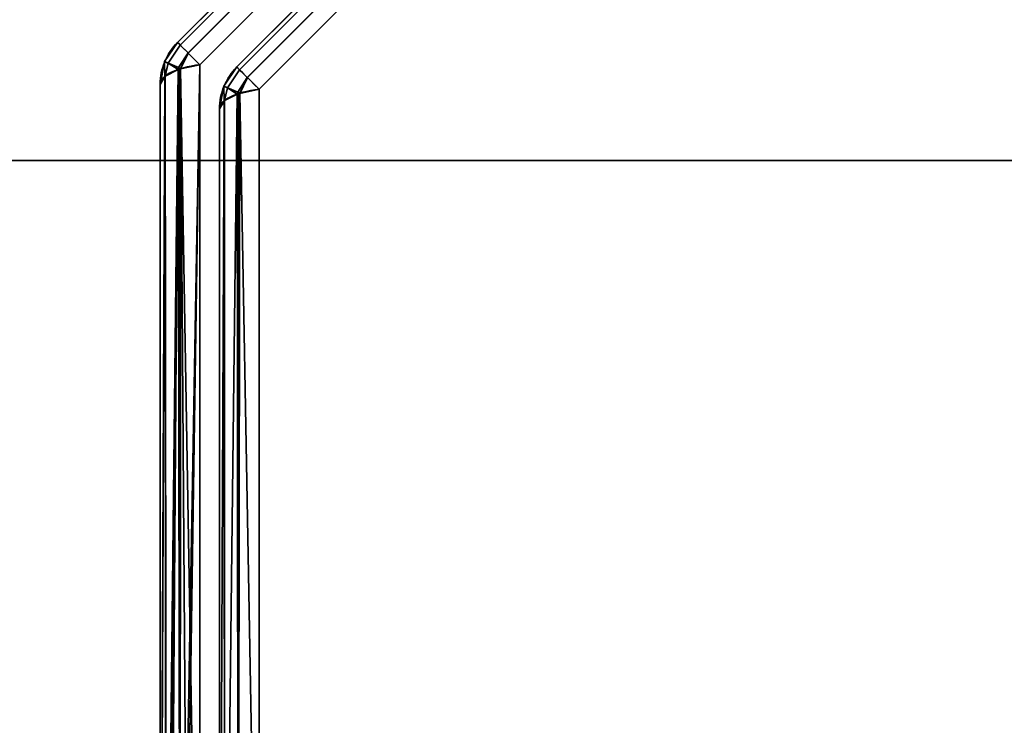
# Model space of a CAD drawing. Header units: millimetres. Extents: x -503 to 6703, y -110 to 193.
# Tile 295 of 656: x 1109 to 1120, y -21 to -12. Entities that reach past the tile are written whole.
import ezdxf

# ---------------------------------------------------------------- set-up
doc = ezdxf.new("R2010")
doc.units = ezdxf.units.MM
doc.layers.add('151', color=7, linetype='Continuous', true_color=0xffffff)

# ---------------------------------------------------------------- blocks, each defined once
blk = doc.blocks.new('UG_SURFACE_002')
at = {"layer": '151', "color": 252, "linetype": 'Continuous', "lineweight": 35}
for points in [[(2052.5, -14, 2212.25), (2052.5, 174.4, 2212.25), (947.5, 174.4, 2212.25), (947.5, -14, 2212.25)], [(1097.5, -14, 2062.25), (1097.5, 174.4, 2062.25), (1902.5, 174.4, 2062.25), (1902.5, -14, 2062.25)], [(2052.5, -14, 2212.25), (947.5, -14, 2212.25), (1097.5, -14, 2062.25), (1902.5, -14, 2062.25)]]:
    blk.add_3dface(points, dxfattribs=at)
blk = doc.blocks.new('UG_SURFACE_168')
at = {"layer": '151', "color": 252, "linetype": 'Continuous', "lineweight": 35}
for points in [[(1082, -14, 2075.25), (1918, -14, 2075.25), (1916.5, -14, 2073.75), (1083.5, -14, 2073.75)], [(1082, -14, 2075.25), (1082, -25.92, 2075.25), (1918, -25.92, 2075.25), (1918, -14, 2075.25)], [(1083.5, -14, 2073.75), (1916.5, -14, 2073.75), (1916.5, -25.92, 2073.75), (1083.5, -25.92, 2073.75)]]:
    blk.add_3dface(points, dxfattribs=at)
blk = doc.blocks.new('UG_SURFACE_194')
at = {"layer": '151', "color": 252, "linetype": 'Continuous', "lineweight": 35}
for points in [[(1110.596, -12.637, 1158.736), (1120.637, -2.596, 1158.736), (1120.605, -2.564, 1158.489), (1110.564, -12.605, 1158.489)], [(1120.637, -2.596, 1011.264), (1110.596, -12.637, 1011.264), (1110.564, -12.605, 1011.511), (1120.605, -2.564, 1011.511)], [(1120.605, -2.564, 1158.489), (1120.605, -2.564, 1011.511), (1110.564, -12.605, 1011.511), (1110.564, -12.605, 1158.489)], [(1120.637, -2.596, 1158.737), (1120.637, -2.596, 1158.736), (1110.596, -12.637, 1158.736), (1110.596, -12.637, 1158.737)], [(1110.596, -12.637, 1158.737), (1110.688, -12.729, 1158.951), (1120.729, -2.688, 1158.951), (1120.637, -2.596, 1158.737)], [(1120.637, -2.596, 1011.263), (1120.729, -2.688, 1011.049), (1110.688, -12.729, 1011.049), (1110.596, -12.637, 1011.263)], [(1110.596, -12.637, 1011.263), (1110.596, -12.637, 1011.264), (1120.637, -2.596, 1011.264), (1120.637, -2.596, 1011.263)], [(1120.73, -2.689, 1158.954), (1120.729, -2.688, 1158.951), (1110.688, -12.729, 1158.951), (1110.689, -12.73, 1158.954)], [(1110.689, -12.73, 1011.046), (1110.688, -12.729, 1011.049), (1120.729, -2.688, 1011.049), (1120.73, -2.689, 1011.046)], [(1110.689, -12.73, 1158.954), (1110.827, -12.868, 1159.107), (1120.867, -2.827, 1159.107), (1120.73, -2.689, 1158.954)], [(1120.73, -2.689, 1011.046), (1120.867, -2.827, 1010.893), (1110.827, -12.868, 1010.893), (1110.689, -12.73, 1011.046)], [(1120.867, -2.827, 1159.107), (1110.827, -12.868, 1159.107), (1110.827, -26.332, 1164.17), (1130.252, -26.332, 1171.473)], [(1130.252, -26.332, 998.527), (1110.827, -26.332, 1005.831), (1110.827, -12.868, 1010.893), (1120.867, -2.827, 1010.893)], [(1111.296, -12.927, 1011.685), (1120.927, -3.296, 1011.685), (1120.895, -3.264, 1011.932), (1111.264, -12.895, 1011.932)], [(1120.895, -3.264, 1158.068), (1111.264, -12.895, 1158.068), (1111.264, -12.895, 1011.932), (1120.895, -3.264, 1011.932)], [(1120.927, -3.296, 1158.315), (1111.296, -12.927, 1158.315), (1111.264, -12.895, 1158.068), (1120.895, -3.264, 1158.068)], [(1120.927, -3.296, 1011.683), (1120.927, -3.296, 1011.685), (1111.296, -12.927, 1011.685), (1111.296, -12.927, 1011.683)], [(1111.296, -12.927, 1011.683), (1111.388, -13.019, 1011.47), (1121.019, -3.388, 1011.47), (1120.927, -3.296, 1011.683)], [(1120.927, -3.296, 1158.317), (1121.019, -3.388, 1158.53), (1111.388, -13.019, 1158.53), (1111.296, -12.927, 1158.317)], [(1111.296, -12.927, 1158.317), (1111.296, -12.927, 1158.315), (1120.927, -3.296, 1158.315), (1120.927, -3.296, 1158.317)], [(1121.02, -3.389, 1011.467), (1121.019, -3.388, 1011.47), (1111.388, -13.019, 1011.47), (1111.389, -13.02, 1011.467)], [(1111.389, -13.02, 1158.533), (1111.388, -13.019, 1158.53), (1121.019, -3.388, 1158.53), (1121.02, -3.389, 1158.533)], [(1111.389, -13.02, 1011.467), (1111.527, -13.157, 1011.314), (1121.158, -3.527, 1011.314), (1121.02, -3.389, 1011.467)], [(1121.02, -3.389, 1158.533), (1121.158, -3.527, 1158.686), (1111.527, -13.157, 1158.686), (1111.389, -13.02, 1158.533)], [(1130.485, -26.565, 1170.855), (1111.527, -25.868, 1163.465), (1111.527, -13.157, 1158.686), (1121.158, -3.527, 1158.686)], [(1121.158, -3.527, 1011.314), (1111.527, -13.157, 1011.314), (1111.527, -25.868, 1006.535), (1130.485, -26.565, 999.145)], [(1110.412, -12.832, 1011.511), (1110.412, -12.832, 1158.489), (1110.564, -12.605, 1158.489), (1110.564, -12.605, 1011.511)], [(1110.454, -12.851, 1158.737), (1110.596, -12.637, 1158.736), (1110.564, -12.605, 1158.489), (1110.412, -12.832, 1158.489)], [(1110.454, -12.851, 1011.263), (1110.412, -12.832, 1011.511), (1110.564, -12.605, 1011.511), (1110.596, -12.637, 1011.264)], [(1110.454, -12.851, 1158.737), (1110.596, -12.637, 1158.737), (1110.596, -12.637, 1158.736)], [(1110.688, -12.729, 1158.951), (1110.596, -12.637, 1158.737), (1110.454, -12.851, 1158.737), (1110.575, -12.901, 1158.954)], [(1110.575, -12.901, 1011.046), (1110.454, -12.851, 1011.263), (1110.596, -12.637, 1011.263), (1110.688, -12.729, 1011.049)], [(1110.596, -12.637, 1011.264), (1110.596, -12.637, 1011.263), (1110.454, -12.851, 1011.263)], [(1110.575, -12.901, 1158.954), (1110.689, -12.73, 1158.954), (1110.688, -12.729, 1158.951)], [(1110.688, -12.729, 1011.049), (1110.689, -12.73, 1011.046), (1110.575, -12.901, 1011.046)], [(1110.689, -12.73, 1158.954), (1110.575, -12.901, 1158.954), (1110.6, -12.916, 1158.979)], [(1110.6, -12.916, 1011.021), (1110.575, -12.901, 1011.046), (1110.689, -12.73, 1011.046)], [(1110.6, -12.916, 1158.979), (1110.827, -12.868, 1159.107), (1110.689, -12.73, 1158.954)], [(1110.689, -12.73, 1011.046), (1110.827, -12.868, 1010.893), (1110.6, -12.916, 1011.021)], [(1110.412, -12.834, 1011.511), (1110.359, -13.1, 1011.511), (1110.359, -13.1, 1158.489), (1110.412, -12.834, 1158.489)], [(1110.412, -12.834, 1158.489), (1110.359, -13.1, 1158.489), (1110.414, -13.007, 1158.737)], [(1110.414, -13.007, 1011.263), (1110.359, -13.1, 1011.511), (1110.412, -12.834, 1011.511)], [(1110.412, -12.834, 1158.489), (1110.412, -12.832, 1158.489), (1110.412, -12.832, 1011.511), (1110.412, -12.834, 1011.511)], [(1110.412, -12.832, 1158.489), (1110.412, -12.834, 1158.489), (1110.454, -12.851, 1158.737)], [(1110.454, -12.851, 1011.263), (1110.412, -12.834, 1011.511), (1110.412, -12.832, 1011.511)], [(1110.414, -13.007, 1158.737), (1110.454, -12.851, 1158.737), (1110.412, -12.834, 1158.489)], [(1110.412, -12.834, 1011.511), (1110.454, -12.851, 1011.263), (1110.414, -13.007, 1011.263)], [(1110.454, -12.851, 1158.737), (1110.414, -13.007, 1158.737), (1110.417, -13.002, 1158.751)], [(1110.417, -13.002, 1011.249), (1110.414, -13.007, 1011.263), (1110.454, -12.851, 1011.263)], [(1110.454, -12.851, 1158.737), (1110.417, -13.002, 1158.751), (1110.57, -12.926, 1158.952)], [(1110.57, -12.926, 1011.048), (1110.417, -13.002, 1011.249), (1110.454, -12.851, 1011.263)], [(1110.57, -12.926, 1158.952), (1110.575, -12.901, 1158.954), (1110.454, -12.851, 1158.737)], [(1110.454, -12.851, 1011.263), (1110.575, -12.901, 1011.046), (1110.57, -12.926, 1011.048)], [(1110.575, -12.901, 1158.954), (1110.57, -12.926, 1158.952), (1110.582, -12.92, 1158.969)], [(1110.582, -12.92, 1011.031), (1110.57, -12.926, 1011.048), (1110.575, -12.901, 1011.046)], [(1110.582, -12.92, 1158.969), (1110.6, -12.916, 1158.979), (1110.575, -12.901, 1158.954)], [(1110.575, -12.901, 1011.046), (1110.6, -12.916, 1011.021), (1110.582, -12.92, 1011.031)], [(1110.827, -12.868, 1159.107), (1110.6, -12.916, 1158.979), (1110.59, -26.278, 1163.984)], [(1110.59, -26.278, 1163.984), (1110.627, -26.294, 1164.038), (1110.827, -12.868, 1159.107)], [(1110.6, -12.916, 1011.021), (1110.827, -12.868, 1010.893), (1110.827, -26.332, 1005.831)], [(1110.627, -26.294, 1164.038), (1110.827, -26.332, 1164.17), (1110.827, -12.868, 1159.107)], [(1111.112, -13.122, 1158.068), (1111.112, -13.122, 1011.932), (1111.264, -12.895, 1011.932), (1111.264, -12.895, 1158.068)], [(1111.154, -13.141, 1011.683), (1111.296, -12.927, 1011.685), (1111.264, -12.895, 1011.932), (1111.112, -13.122, 1011.932)], [(1111.112, -13.122, 1158.068), (1111.264, -12.895, 1158.068), (1111.296, -12.927, 1158.315), (1111.154, -13.141, 1158.317)], [(1110.417, -13.002, 1158.751), (1110.414, -13.007, 1158.737), (1110.359, -26.1, 1163.377)], [(1110.359, -26.1, 1163.377), (1110.424, -26.198, 1163.71), (1110.417, -13.002, 1158.751)], [(1110.414, -13.007, 1158.737), (1110.359, -13.1, 1158.489), (1110.359, -26.1, 1163.377)], [(1110.414, -13.007, 1011.263), (1110.364, -26.131, 1006.518), (1110.359, -26.1, 1006.623)], [(1110.359, -26.1, 1006.623), (1110.359, -13.1, 1011.511), (1110.414, -13.007, 1011.263)], [(1110.414, -13.007, 1011.263), (1110.433, -26.196, 1006.295), (1110.364, -26.131, 1006.518)], [(1110.414, -13.007, 1011.263), (1110.417, -13.002, 1011.249), (1110.433, -26.196, 1006.295)], [(1110.57, -12.926, 1158.952), (1110.417, -13.002, 1158.751), (1110.424, -26.198, 1163.71)], [(1110.433, -26.196, 1006.295), (1110.417, -13.002, 1011.249), (1110.57, -12.926, 1011.048)], [(1110.582, -12.92, 1158.969), (1110.57, -12.926, 1158.952), (1110.424, -26.198, 1163.71)], [(1110.424, -26.198, 1163.71), (1110.432, -26.21, 1163.751), (1110.582, -12.92, 1158.969)], [(1110.432, -26.21, 1163.751), (1110.59, -26.278, 1163.984), (1110.582, -12.92, 1158.969)], [(1110.57, -12.926, 1011.048), (1110.475, -26.236, 1006.16), (1110.433, -26.196, 1006.295)], [(1110.57, -12.926, 1011.048), (1110.594, -26.276, 1006.022), (1110.475, -26.236, 1006.16)], [(1110.57, -12.926, 1011.048), (1110.582, -12.92, 1011.031), (1110.594, -26.276, 1006.022)], [(1110.6, -12.916, 1158.979), (1110.582, -12.92, 1158.969), (1110.59, -26.278, 1163.984)], [(1110.594, -26.276, 1006.022), (1110.582, -12.92, 1011.031), (1110.6, -12.916, 1011.021)], [(1110.6, -12.916, 1011.021), (1110.693, -26.31, 1005.907), (1110.594, -26.276, 1006.022)], [(1110.6, -12.916, 1011.021), (1110.827, -26.332, 1005.831), (1110.693, -26.31, 1005.907)], [(1111.154, -13.141, 1011.683), (1111.296, -12.927, 1011.683), (1111.296, -12.927, 1011.685)], [(1111.388, -13.019, 1011.47), (1111.296, -12.927, 1011.683), (1111.154, -13.141, 1011.683), (1111.275, -13.191, 1011.467)], [(1111.275, -13.191, 1158.533), (1111.154, -13.141, 1158.317), (1111.296, -12.927, 1158.317), (1111.388, -13.019, 1158.53)], [(1111.296, -12.927, 1158.315), (1111.296, -12.927, 1158.317), (1111.154, -13.141, 1158.317)], [(1111.275, -13.191, 1011.467), (1111.389, -13.02, 1011.467), (1111.388, -13.019, 1011.47)], [(1111.388, -13.019, 1158.53), (1111.389, -13.02, 1158.533), (1111.275, -13.191, 1158.533)], [(1111.389, -13.02, 1011.467), (1111.275, -13.191, 1011.467), (1111.3, -13.206, 1011.442)], [(1111.3, -13.206, 1158.558), (1111.275, -13.191, 1158.533), (1111.389, -13.02, 1158.533)], [(1111.3, -13.206, 1011.442), (1111.527, -13.157, 1011.314), (1111.389, -13.02, 1011.467)], [(1111.389, -13.02, 1158.533), (1111.527, -13.157, 1158.686), (1111.3, -13.206, 1158.558)], [(1110.359, -26.1, 1006.623), (1110.359, -26.1, 1163.377), (1110.359, -13.1, 1158.489), (1110.359, -13.1, 1011.511)], [(1111.112, -13.123, 1158.068), (1111.059, -13.39, 1158.068), (1111.059, -13.39, 1011.932), (1111.112, -13.123, 1011.932)], [(1111.112, -13.123, 1011.932), (1111.059, -13.39, 1011.932), (1111.114, -13.297, 1011.684)], [(1111.114, -13.297, 1158.316), (1111.059, -13.39, 1158.068), (1111.112, -13.123, 1158.068)], [(1111.112, -13.123, 1011.932), (1111.112, -13.122, 1011.932), (1111.112, -13.122, 1158.068), (1111.112, -13.123, 1158.068)], [(1111.112, -13.122, 1011.932), (1111.112, -13.123, 1011.932), (1111.154, -13.141, 1011.683)], [(1111.154, -13.141, 1158.317), (1111.112, -13.123, 1158.068), (1111.112, -13.122, 1158.068)], [(1111.114, -13.297, 1011.684), (1111.154, -13.141, 1011.683), (1111.112, -13.123, 1011.932)], [(1111.112, -13.123, 1158.068), (1111.154, -13.141, 1158.317), (1111.114, -13.297, 1158.316)], [(1111.154, -13.141, 1011.683), (1111.114, -13.297, 1011.684), (1111.117, -13.291, 1011.67)], [(1111.117, -13.291, 1158.33), (1111.114, -13.297, 1158.316), (1111.154, -13.141, 1158.317)], [(1111.154, -13.141, 1011.683), (1111.117, -13.291, 1011.67), (1111.27, -13.216, 1011.469)], [(1111.27, -13.216, 1158.532), (1111.117, -13.291, 1158.33), (1111.154, -13.141, 1158.317)], [(1111.117, -26.002, 1006.891), (1111.282, -25.92, 1006.673), (1111.282, -13.209, 1011.452), (1111.27, -13.216, 1011.469)], [(1111.27, -13.216, 1011.469), (1111.117, -13.291, 1011.67), (1111.117, -26.002, 1006.891)], [(1111.282, -25.92, 1163.327), (1111.117, -26.002, 1163.109), (1111.117, -13.291, 1158.33), (1111.27, -13.216, 1158.532)], [(1111.27, -13.216, 1011.469), (1111.275, -13.191, 1011.467), (1111.154, -13.141, 1011.683)], [(1111.154, -13.141, 1158.317), (1111.275, -13.191, 1158.533), (1111.27, -13.216, 1158.532)], [(1111.275, -13.191, 1011.467), (1111.27, -13.216, 1011.469), (1111.282, -13.209, 1011.452)], [(1111.282, -13.209, 1158.548), (1111.27, -13.216, 1158.532), (1111.275, -13.191, 1158.533)], [(1111.27, -13.216, 1158.532), (1111.282, -13.209, 1158.548), (1111.282, -25.92, 1163.327)], [(1111.282, -13.209, 1011.452), (1111.3, -13.206, 1011.442), (1111.275, -13.191, 1011.467)], [(1111.275, -13.191, 1158.533), (1111.3, -13.206, 1158.558), (1111.282, -13.209, 1158.548)], [(1111.282, -25.92, 1006.673), (1111.527, -25.868, 1006.535), (1111.527, -13.157, 1011.314), (1111.3, -13.206, 1011.442)], [(1111.3, -13.206, 1011.442), (1111.282, -13.209, 1011.452), (1111.282, -25.92, 1006.673)], [(1111.527, -25.868, 1163.465), (1111.282, -25.92, 1163.327), (1111.282, -13.209, 1158.548), (1111.3, -13.206, 1158.558)], [(1111.3, -13.206, 1158.558), (1111.527, -13.157, 1158.686), (1111.527, -25.868, 1163.465)], [(1111.059, -26.1, 1007.153), (1111.117, -26.002, 1006.891), (1111.117, -13.291, 1011.67), (1111.114, -13.297, 1011.684)], [(1111.114, -13.297, 1011.684), (1111.059, -13.39, 1011.932), (1111.059, -26.1, 1007.153)], [(1111.117, -26.002, 1163.109), (1111.059, -26.1, 1162.847), (1111.059, -13.39, 1158.068), (1111.114, -13.297, 1158.316)], [(1111.114, -13.297, 1158.316), (1111.117, -13.291, 1158.33), (1111.117, -26.002, 1163.109)], [(1111.059, -13.39, 1158.068), (1111.059, -26.1, 1162.847), (1111.059, -26.1, 1007.153), (1111.059, -13.39, 1011.932)]]:
    blk.add_3dface(points, dxfattribs=at)
blk = doc.blocks.new('UG_SURFACE_202')
at = {"layer": '151', "color": 252, "linetype": 'Continuous', "lineweight": 35}
for points in [[(1110.596, -12.637, 1158.736), (1120.637, -2.596, 1158.736), (1120.605, -2.564, 1158.489), (1110.564, -12.605, 1158.489)], [(1120.637, -2.596, 1011.264), (1110.596, -12.637, 1011.264), (1110.564, -12.605, 1011.511), (1120.605, -2.564, 1011.511)], [(1120.605, -2.564, 1158.489), (1120.605, -2.564, 1011.511), (1110.564, -12.605, 1011.511), (1110.564, -12.605, 1158.489)], [(1120.637, -2.596, 1158.737), (1120.637, -2.596, 1158.736), (1110.596, -12.637, 1158.736), (1110.596, -12.637, 1158.737)], [(1110.596, -12.637, 1158.737), (1110.688, -12.729, 1158.951), (1120.729, -2.688, 1158.951), (1120.637, -2.596, 1158.737)], [(1120.637, -2.596, 1011.263), (1120.729, -2.688, 1011.049), (1110.688, -12.729, 1011.049), (1110.596, -12.637, 1011.263)], [(1110.596, -12.637, 1011.263), (1110.596, -12.637, 1011.264), (1120.637, -2.596, 1011.264), (1120.637, -2.596, 1011.263)], [(1120.73, -2.689, 1158.954), (1120.729, -2.688, 1158.951), (1110.688, -12.729, 1158.951), (1110.689, -12.73, 1158.954)], [(1110.689, -12.73, 1011.046), (1110.688, -12.729, 1011.049), (1120.729, -2.688, 1011.049), (1120.73, -2.689, 1011.046)], [(1110.689, -12.73, 1158.954), (1110.827, -12.868, 1159.107), (1120.867, -2.827, 1159.107), (1120.73, -2.689, 1158.954)], [(1120.73, -2.689, 1011.046), (1120.867, -2.827, 1010.893), (1110.827, -12.868, 1010.893), (1110.689, -12.73, 1011.046)], [(1120.867, -2.827, 1159.107), (1110.827, -12.868, 1159.107), (1110.827, -26.332, 1164.17), (1130.252, -26.332, 1171.473)], [(1130.252, -26.332, 998.527), (1110.827, -26.332, 1005.831), (1110.827, -12.868, 1010.893), (1120.867, -2.827, 1010.893)], [(1111.296, -12.927, 1011.685), (1120.927, -3.296, 1011.685), (1120.895, -3.264, 1011.932), (1111.264, -12.895, 1011.932)], [(1120.895, -3.264, 1158.068), (1111.264, -12.895, 1158.068), (1111.264, -12.895, 1011.932), (1120.895, -3.264, 1011.932)], [(1120.927, -3.296, 1158.315), (1111.296, -12.927, 1158.315), (1111.264, -12.895, 1158.068), (1120.895, -3.264, 1158.068)], [(1120.927, -3.296, 1011.683), (1120.927, -3.296, 1011.685), (1111.296, -12.927, 1011.685), (1111.296, -12.927, 1011.683)], [(1111.296, -12.927, 1011.683), (1111.388, -13.019, 1011.47), (1121.019, -3.388, 1011.47), (1120.927, -3.296, 1011.683)], [(1120.927, -3.296, 1158.317), (1121.019, -3.388, 1158.53), (1111.388, -13.019, 1158.53), (1111.296, -12.927, 1158.317)], [(1111.296, -12.927, 1158.317), (1111.296, -12.927, 1158.315), (1120.927, -3.296, 1158.315), (1120.927, -3.296, 1158.317)], [(1121.02, -3.389, 1011.467), (1121.019, -3.388, 1011.47), (1111.388, -13.019, 1011.47), (1111.389, -13.02, 1011.467)], [(1111.389, -13.02, 1158.533), (1111.388, -13.019, 1158.53), (1121.019, -3.388, 1158.53), (1121.02, -3.389, 1158.533)], [(1111.389, -13.02, 1011.467), (1111.527, -13.157, 1011.314), (1121.158, -3.527, 1011.314), (1121.02, -3.389, 1011.467)], [(1121.02, -3.389, 1158.533), (1121.158, -3.527, 1158.686), (1111.527, -13.157, 1158.686), (1111.389, -13.02, 1158.533)], [(1130.485, -26.565, 1170.855), (1111.527, -25.868, 1163.465), (1111.527, -13.157, 1158.686), (1121.158, -3.527, 1158.686)], [(1121.158, -3.527, 1011.314), (1111.527, -13.157, 1011.314), (1111.527, -25.868, 1006.535), (1130.485, -26.565, 999.145)], [(1110.412, -12.832, 1011.511), (1110.412, -12.832, 1158.489), (1110.564, -12.605, 1158.489), (1110.564, -12.605, 1011.511)], [(1110.454, -12.851, 1158.737), (1110.596, -12.637, 1158.736), (1110.564, -12.605, 1158.489), (1110.412, -12.832, 1158.489)], [(1110.454, -12.851, 1011.263), (1110.412, -12.832, 1011.511), (1110.564, -12.605, 1011.511), (1110.596, -12.637, 1011.264)], [(1110.454, -12.851, 1158.737), (1110.596, -12.637, 1158.737), (1110.596, -12.637, 1158.736)], [(1110.688, -12.729, 1158.951), (1110.596, -12.637, 1158.737), (1110.454, -12.851, 1158.737), (1110.575, -12.901, 1158.954)], [(1110.575, -12.901, 1011.046), (1110.454, -12.851, 1011.263), (1110.596, -12.637, 1011.263), (1110.688, -12.729, 1011.049)], [(1110.596, -12.637, 1011.264), (1110.596, -12.637, 1011.263), (1110.454, -12.851, 1011.263)], [(1110.575, -12.901, 1158.954), (1110.689, -12.73, 1158.954), (1110.688, -12.729, 1158.951)], [(1110.688, -12.729, 1011.049), (1110.689, -12.73, 1011.046), (1110.575, -12.901, 1011.046)], [(1110.689, -12.73, 1158.954), (1110.575, -12.901, 1158.954), (1110.6, -12.916, 1158.979)], [(1110.6, -12.916, 1011.021), (1110.575, -12.901, 1011.046), (1110.689, -12.73, 1011.046)], [(1110.6, -12.916, 1158.979), (1110.827, -12.868, 1159.107), (1110.689, -12.73, 1158.954)], [(1110.689, -12.73, 1011.046), (1110.827, -12.868, 1010.893), (1110.6, -12.916, 1011.021)], [(1110.412, -12.834, 1011.511), (1110.359, -13.1, 1011.511), (1110.359, -13.1, 1158.489), (1110.412, -12.834, 1158.489)], [(1110.412, -12.834, 1158.489), (1110.359, -13.1, 1158.489), (1110.414, -13.007, 1158.737)], [(1110.414, -13.007, 1011.263), (1110.359, -13.1, 1011.511), (1110.412, -12.834, 1011.511)], [(1110.412, -12.834, 1158.489), (1110.412, -12.832, 1158.489), (1110.412, -12.832, 1011.511), (1110.412, -12.834, 1011.511)], [(1110.412, -12.832, 1158.489), (1110.412, -12.834, 1158.489), (1110.454, -12.851, 1158.737)], [(1110.454, -12.851, 1011.263), (1110.412, -12.834, 1011.511), (1110.412, -12.832, 1011.511)], [(1110.414, -13.007, 1158.737), (1110.454, -12.851, 1158.737), (1110.412, -12.834, 1158.489)], [(1110.412, -12.834, 1011.511), (1110.454, -12.851, 1011.263), (1110.414, -13.007, 1011.263)], [(1110.454, -12.851, 1158.737), (1110.414, -13.007, 1158.737), (1110.417, -13.002, 1158.751)], [(1110.417, -13.002, 1011.249), (1110.414, -13.007, 1011.263), (1110.454, -12.851, 1011.263)], [(1110.454, -12.851, 1158.737), (1110.417, -13.002, 1158.751), (1110.57, -12.926, 1158.952)], [(1110.57, -12.926, 1011.048), (1110.417, -13.002, 1011.249), (1110.454, -12.851, 1011.263)], [(1110.57, -12.926, 1158.952), (1110.575, -12.901, 1158.954), (1110.454, -12.851, 1158.737)], [(1110.454, -12.851, 1011.263), (1110.575, -12.901, 1011.046), (1110.57, -12.926, 1011.048)], [(1110.575, -12.901, 1158.954), (1110.57, -12.926, 1158.952), (1110.582, -12.92, 1158.969)], [(1110.582, -12.92, 1011.031), (1110.57, -12.926, 1011.048), (1110.575, -12.901, 1011.046)], [(1110.582, -12.92, 1158.969), (1110.6, -12.916, 1158.979), (1110.575, -12.901, 1158.954)], [(1110.575, -12.901, 1011.046), (1110.6, -12.916, 1011.021), (1110.582, -12.92, 1011.031)], [(1110.827, -12.868, 1159.107), (1110.6, -12.916, 1158.979), (1110.59, -26.278, 1163.984)], [(1110.59, -26.278, 1163.984), (1110.627, -26.294, 1164.038), (1110.827, -12.868, 1159.107)], [(1110.6, -12.916, 1011.021), (1110.827, -12.868, 1010.893), (1110.827, -26.332, 1005.831)], [(1110.627, -26.294, 1164.038), (1110.827, -26.332, 1164.17), (1110.827, -12.868, 1159.107)], [(1111.112, -13.122, 1158.068), (1111.112, -13.122, 1011.932), (1111.264, -12.895, 1011.932), (1111.264, -12.895, 1158.068)], [(1111.154, -13.141, 1011.683), (1111.296, -12.927, 1011.685), (1111.264, -12.895, 1011.932), (1111.112, -13.122, 1011.932)], [(1111.112, -13.122, 1158.068), (1111.264, -12.895, 1158.068), (1111.296, -12.927, 1158.315), (1111.154, -13.141, 1158.317)], [(1110.417, -13.002, 1158.751), (1110.414, -13.007, 1158.737), (1110.359, -26.1, 1163.377)], [(1110.359, -26.1, 1163.377), (1110.424, -26.198, 1163.71), (1110.417, -13.002, 1158.751)], [(1110.414, -13.007, 1158.737), (1110.359, -13.1, 1158.489), (1110.359, -26.1, 1163.377)], [(1110.414, -13.007, 1011.263), (1110.364, -26.131, 1006.518), (1110.359, -26.1, 1006.623)], [(1110.359, -26.1, 1006.623), (1110.359, -13.1, 1011.511), (1110.414, -13.007, 1011.263)], [(1110.414, -13.007, 1011.263), (1110.433, -26.196, 1006.295), (1110.364, -26.131, 1006.518)], [(1110.414, -13.007, 1011.263), (1110.417, -13.002, 1011.249), (1110.433, -26.196, 1006.295)], [(1110.57, -12.926, 1158.952), (1110.417, -13.002, 1158.751), (1110.424, -26.198, 1163.71)], [(1110.433, -26.196, 1006.295), (1110.417, -13.002, 1011.249), (1110.57, -12.926, 1011.048)], [(1110.582, -12.92, 1158.969), (1110.57, -12.926, 1158.952), (1110.424, -26.198, 1163.71)], [(1110.424, -26.198, 1163.71), (1110.432, -26.21, 1163.751), (1110.582, -12.92, 1158.969)], [(1110.432, -26.21, 1163.751), (1110.59, -26.278, 1163.984), (1110.582, -12.92, 1158.969)], [(1110.57, -12.926, 1011.048), (1110.475, -26.236, 1006.16), (1110.433, -26.196, 1006.295)], [(1110.57, -12.926, 1011.048), (1110.594, -26.276, 1006.022), (1110.475, -26.236, 1006.16)], [(1110.57, -12.926, 1011.048), (1110.582, -12.92, 1011.031), (1110.594, -26.276, 1006.022)], [(1110.6, -12.916, 1158.979), (1110.582, -12.92, 1158.969), (1110.59, -26.278, 1163.984)], [(1110.594, -26.276, 1006.022), (1110.582, -12.92, 1011.031), (1110.6, -12.916, 1011.021)], [(1110.6, -12.916, 1011.021), (1110.693, -26.31, 1005.907), (1110.594, -26.276, 1006.022)], [(1110.6, -12.916, 1011.021), (1110.827, -26.332, 1005.831), (1110.693, -26.31, 1005.907)], [(1111.154, -13.141, 1011.683), (1111.296, -12.927, 1011.683), (1111.296, -12.927, 1011.685)], [(1111.388, -13.019, 1011.47), (1111.296, -12.927, 1011.683), (1111.154, -13.141, 1011.683), (1111.275, -13.191, 1011.467)], [(1111.275, -13.191, 1158.533), (1111.154, -13.141, 1158.317), (1111.296, -12.927, 1158.317), (1111.388, -13.019, 1158.53)], [(1111.296, -12.927, 1158.315), (1111.296, -12.927, 1158.317), (1111.154, -13.141, 1158.317)], [(1111.275, -13.191, 1011.467), (1111.389, -13.02, 1011.467), (1111.388, -13.019, 1011.47)], [(1111.388, -13.019, 1158.53), (1111.389, -13.02, 1158.533), (1111.275, -13.191, 1158.533)], [(1111.389, -13.02, 1011.467), (1111.275, -13.191, 1011.467), (1111.3, -13.206, 1011.442)], [(1111.3, -13.206, 1158.558), (1111.275, -13.191, 1158.533), (1111.389, -13.02, 1158.533)], [(1111.3, -13.206, 1011.442), (1111.527, -13.157, 1011.314), (1111.389, -13.02, 1011.467)], [(1111.389, -13.02, 1158.533), (1111.527, -13.157, 1158.686), (1111.3, -13.206, 1158.558)], [(1110.359, -26.1, 1006.623), (1110.359, -26.1, 1163.377), (1110.359, -13.1, 1158.489), (1110.359, -13.1, 1011.511)], [(1111.112, -13.123, 1158.068), (1111.059, -13.39, 1158.068), (1111.059, -13.39, 1011.932), (1111.112, -13.123, 1011.932)], [(1111.112, -13.123, 1011.932), (1111.059, -13.39, 1011.932), (1111.114, -13.297, 1011.684)], [(1111.114, -13.297, 1158.316), (1111.059, -13.39, 1158.068), (1111.112, -13.123, 1158.068)], [(1111.112, -13.123, 1011.932), (1111.112, -13.122, 1011.932), (1111.112, -13.122, 1158.068), (1111.112, -13.123, 1158.068)], [(1111.112, -13.122, 1011.932), (1111.112, -13.123, 1011.932), (1111.154, -13.141, 1011.683)], [(1111.154, -13.141, 1158.317), (1111.112, -13.123, 1158.068), (1111.112, -13.122, 1158.068)], [(1111.114, -13.297, 1011.684), (1111.154, -13.141, 1011.683), (1111.112, -13.123, 1011.932)], [(1111.112, -13.123, 1158.068), (1111.154, -13.141, 1158.317), (1111.114, -13.297, 1158.316)], [(1111.154, -13.141, 1011.683), (1111.114, -13.297, 1011.684), (1111.117, -13.291, 1011.67)], [(1111.117, -13.291, 1158.33), (1111.114, -13.297, 1158.316), (1111.154, -13.141, 1158.317)], [(1111.154, -13.141, 1011.683), (1111.117, -13.291, 1011.67), (1111.27, -13.216, 1011.469)], [(1111.27, -13.216, 1158.532), (1111.117, -13.291, 1158.33), (1111.154, -13.141, 1158.317)], [(1111.117, -26.002, 1006.891), (1111.282, -25.92, 1006.673), (1111.282, -13.209, 1011.452), (1111.27, -13.216, 1011.469)], [(1111.27, -13.216, 1011.469), (1111.117, -13.291, 1011.67), (1111.117, -26.002, 1006.891)], [(1111.282, -25.92, 1163.327), (1111.117, -26.002, 1163.109), (1111.117, -13.291, 1158.33), (1111.27, -13.216, 1158.532)], [(1111.27, -13.216, 1011.469), (1111.275, -13.191, 1011.467), (1111.154, -13.141, 1011.683)], [(1111.154, -13.141, 1158.317), (1111.275, -13.191, 1158.533), (1111.27, -13.216, 1158.532)], [(1111.275, -13.191, 1011.467), (1111.27, -13.216, 1011.469), (1111.282, -13.209, 1011.452)], [(1111.282, -13.209, 1158.548), (1111.27, -13.216, 1158.532), (1111.275, -13.191, 1158.533)], [(1111.27, -13.216, 1158.532), (1111.282, -13.209, 1158.548), (1111.282, -25.92, 1163.327)], [(1111.282, -13.209, 1011.452), (1111.3, -13.206, 1011.442), (1111.275, -13.191, 1011.467)], [(1111.275, -13.191, 1158.533), (1111.3, -13.206, 1158.558), (1111.282, -13.209, 1158.548)], [(1111.282, -25.92, 1006.673), (1111.527, -25.868, 1006.535), (1111.527, -13.157, 1011.314), (1111.3, -13.206, 1011.442)], [(1111.3, -13.206, 1011.442), (1111.282, -13.209, 1011.452), (1111.282, -25.92, 1006.673)], [(1111.527, -25.868, 1163.465), (1111.282, -25.92, 1163.327), (1111.282, -13.209, 1158.548), (1111.3, -13.206, 1158.558)], [(1111.3, -13.206, 1158.558), (1111.527, -13.157, 1158.686), (1111.527, -25.868, 1163.465)], [(1111.059, -26.1, 1007.153), (1111.117, -26.002, 1006.891), (1111.117, -13.291, 1011.67), (1111.114, -13.297, 1011.684)], [(1111.114, -13.297, 1011.684), (1111.059, -13.39, 1011.932), (1111.059, -26.1, 1007.153)], [(1111.117, -26.002, 1163.109), (1111.059, -26.1, 1162.847), (1111.059, -13.39, 1158.068), (1111.114, -13.297, 1158.316)], [(1111.114, -13.297, 1158.316), (1111.117, -13.291, 1158.33), (1111.117, -26.002, 1163.109)], [(1111.059, -13.39, 1158.068), (1111.059, -26.1, 1162.847), (1111.059, -26.1, 1007.153), (1111.059, -13.39, 1011.932)]]:
    blk.add_3dface(points, dxfattribs=at)

msp = doc.modelspace()

# ---------------------------------------------------------------- linework, layer by layer
at = {"layer": '151', "color": 252, "linetype": 'Continuous', "lineweight": -3, "true_color": 0x939598}
for p, q in [((1110.564, -12.605, 1011.511), (1120.605, -2.564, 1011.511)), ((1120.605, -2.564, 1158.489), (1110.564, -12.605, 1158.489)), ((1120.605, -2.564, 1158.489), (1110.564, -12.605, 1158.489)), ((1110.564, -12.605, 1011.511), (1120.605, -2.564, 1011.511)), ((1120.868, -2.827, 1159.107), (1110.827, -12.868, 1159.107)), ((1110.827, -12.868, 1010.893), (1120.868, -2.827, 1010.893)), ((1110.827, -12.868, 1010.893), (1120.868, -2.827, 1010.893)), ((1120.868, -2.827, 1159.107), (1110.827, -12.868, 1159.107)), ((1120.895, -3.264, 1158.068), (1111.264, -12.895, 1158.068)), ((1111.264, -12.895, 1011.932), (1120.895, -3.264, 1011.932)), ((1120.895, -3.264, 1158.068), (1111.264, -12.895, 1158.068)), ((1111.264, -12.895, 1011.932), (1120.895, -3.264, 1011.932)), ((1111.527, -13.157, 1158.686), (1121.157, -3.527, 1158.686)), ((1121.157, -3.527, 1011.314), (1111.527, -13.157, 1011.314)), ((1121.157, -3.527, 1011.314), (1111.527, -13.157, 1011.314)), ((1111.527, -13.157, 1158.686), (1121.157, -3.527, 1158.686)), ((1110.564, -12.605, 1158.489), (1110.564, -12.605, 1011.511)), ((1110.564, -12.605, 1158.489), (1110.564, -12.605, 1011.511)), ((1110.827, -12.868, 1159.107), (1110.827, -26.332, 1164.169)), ((1110.827, -12.868, 1010.893), (1110.827, -26.332, 1005.831)), ((1110.827, -12.868, 1159.107), (1110.827, -26.332, 1164.169)), ((1110.827, -12.868, 1010.893), (1110.827, -26.332, 1005.831)), ((1111.264, -12.895, 1158.068), (1111.264, -12.895, 1011.932)), ((1111.264, -12.895, 1158.068), (1111.264, -12.895, 1011.932)), ((1110.359, -13.1, 1158.489), (1110.359, -13.1, 1011.511)), ((1110.359, -13.1, 1011.511), (1110.359, -26.1, 1006.623)), ((1110.359, -13.1, 1158.489), (1110.359, -26.1, 1163.377)), ((1110.359, -13.1, 1011.511), (1110.359, -26.1, 1006.623)), ((1110.359, -13.1, 1158.489), (1110.359, -26.1, 1163.377)), ((1110.359, -13.1, 1158.489), (1110.359, -13.1, 1011.511)), ((1111.527, -13.157, 1011.314), (1111.527, -25.868, 1006.535)), ((1111.527, -25.868, 1163.465), (1111.527, -13.157, 1158.686)), ((1111.527, -13.157, 1011.314), (1111.527, -25.868, 1006.535)), ((1111.527, -25.868, 1163.465), (1111.527, -13.157, 1158.686)), ((1111.059, -13.39, 1011.932), (1111.059, -13.39, 1158.068)), ((1111.059, -13.39, 1158.068), (1111.059, -26.1, 1162.847)), ((1111.059, -26.1, 1007.153), (1111.059, -13.39, 1011.932)), ((1111.059, -13.39, 1158.068), (1111.059, -26.1, 1162.847)), ((1111.059, -26.1, 1007.153), (1111.059, -13.39, 1011.932)), ((1111.059, -13.39, 1011.932), (1111.059, -13.39, 1158.068)), ((947.5, -14, 2212.25), (2052.5, -14, 2212.25)), ((1918, -14, 2075.25), (1082, -14, 2075.25)), ((1916.5, -14, 2073.75), (1083.5, -14, 2073.75)), ((1902.5, -14, 2062.25), (1097.5, -14, 2062.25))]:
    msp.add_line(p, q, dxfattribs=at)
msp.add_arc((1111.059, -13.1, 1011.511), 0.7, 135, 180, dxfattribs=at)
msp.add_arc((1111.059, -13.1, 1011.511), 0.7, 135, 180, dxfattribs=at)
at = {"layer": '151', "color": 252, "linetype": 'Continuous', "lineweight": -3, "true_color": 0x939598, "extrusion": (0, 0, -1)}
for centre, start in [((-1111.059, -13.1, -1158.489), 360), ((-1111.059, -13.1, -1158.489), 360), ((-1111.759, -13.39, -1158.068), 0), ((-1111.759, -13.39, -1011.932), 0), ((-1111.759, -13.39, -1158.068), 0), ((-1111.759, -13.39, -1011.932), 0)]:
    msp.add_arc(centre, 0.7, start, 45, dxfattribs=at)
at = {"layer": '151', "color": 252, "linetype": 'Continuous', "lineweight": -3, "true_color": 0x939598, "extrusion": (0.707107, 0.707107, 1.83544e-16)}
for centre, start, end in [((-794.9, 1011.511, 776.374), 298, 0), ((-794.9, 1011.511, 776.374), 298, 0), ((-795.6, 1158.068, 776.664), 0, 62), ((-795.6, 1011.932, 776.664), 298, 0), ((-795.6, 1158.068, 776.664), 0, 62), ((-795.6, 1011.932, 776.664), 298, 0)]:
    msp.add_arc(centre, 0.7, start, end, dxfattribs=at)
at = {"layer": '151', "color": 252, "linetype": 'Continuous', "lineweight": -3, "true_color": 0x939598, "extrusion": (0.707107, 0.707107, 7.62964e-17)}
msp.add_arc((-794.9, 1158.489, 776.374), 0.7, 0, 62, dxfattribs=at)
msp.add_arc((-794.9, 1158.489, 776.374), 0.7, 0, 62, dxfattribs=at)
at = {"layer": '151', "color": 252, "linetype": 'Continuous', "lineweight": -3, "true_color": 0x939598, "extrusion": (-5.79911e-16, -0.936029, -0.351924)}
msp.add_arc((1111.059, 951.414, -343.713), 0.7, 180, 250.6118, dxfattribs=at)
msp.add_arc((1111.059, 951.414, -343.713), 0.7, 180, 250.6118, dxfattribs=at)
at = {"layer": '151', "color": 252, "linetype": 'Continuous', "lineweight": -3, "true_color": 0x939598, "extrusion": (3.47947e-15, -0.936029, 0.351924)}
for centre in [(1111.059, 1079.769, 419.962), (1111.059, 1079.769, 419.962), (1111.759, 1079.273, 420.085), (1111.759, 1079.273, 420.085)]:
    msp.add_arc(centre, 0.7, 109.3882, 180, dxfattribs=at)
at = {"layer": '151', "color": 252, "linetype": 'Continuous', "lineweight": -3, "true_color": 0x939598, "extrusion": (-9.33028e-16, 0.936029, 0.351924)}
msp.add_arc((-1111.759, 951.909, 343.589), 0.7, 289.3882, 0, dxfattribs=at)
msp.add_arc((-1111.759, 951.909, 343.589), 0.7, 289.3882, 0, dxfattribs=at)

# ---------------------------------------------------------------- block references
at = {"layer": '151', "color": 252, "linetype": 'Continuous', "lineweight": -3, "true_color": 0x939598}
for name in ['UG_SURFACE_002', 'UG_SURFACE_168', 'UG_SURFACE_194', 'UG_SURFACE_202']:
    msp.add_blockref(name, (0, 0), dxfattribs=at)

doc.saveas('drawing.dxf')
